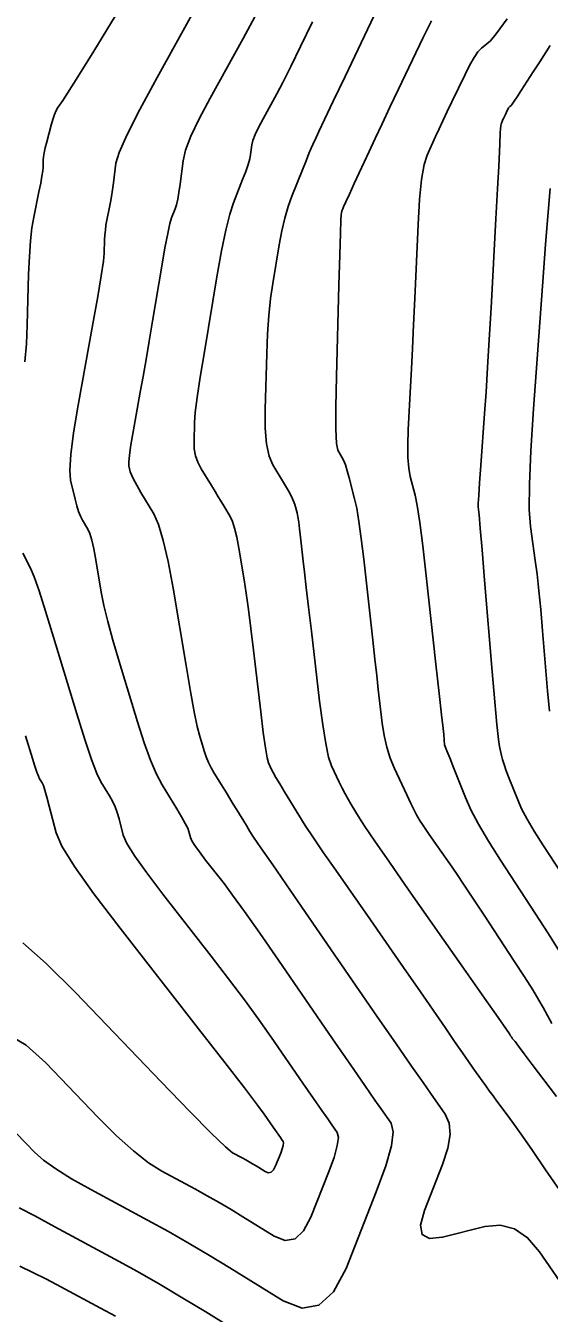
# Model space of a CAD drawing. Extents: x 2082232 to 2083549, y 592624 to 593832.
# Drawn here: x 2083017.94 to 2083036.95, y 593362.05 to 593408.79 of the extents above; entities that cross this region are included whole.
import ezdxf

# ---------------------------------------------------------------- set-up
doc = ezdxf.new("R2010")
doc.units = 0
doc.layers.add('DT_X_Contour_Major', color=7, linetype='Continuous')
doc.layers.add('DT_X_Contour_Minor', color=7, linetype='Continuous')

msp = doc.modelspace()

# ---------------------------------------------------------------- linework, layer by layer
at = {"layer": 'DT_X_Contour_Major'}
for points in [[(2083024.601, 593410.339), (2083022.704, 593406.908), (2083022.077, 593405.748), (2083021.62, 593404.844), (2083021.332, 593404.194), (2083021.213, 593403.8), (2083021.124, 593403.087), (2083021.089, 593402.831), (2083021.055, 593402.597), (2083021.019, 593402.387), (2083020.983, 593402.199), (2083020.884, 593401.728), (2083020.851, 593401.552), (2083020.827, 593401.374), (2083020.81, 593401.195), (2083020.8, 593401.016), (2083020.787, 593400.537), (2083020.757, 593400.241), (2083020.679, 593399.714), (2083020.552, 593398.956), (2083020.376, 593397.966), (2083019.843, 593395.017), (2083019.675, 593394.017), (2083019.573, 593393.23), (2083019.537, 593392.654), (2083019.565, 593392.29), (2083019.729, 593391.604), (2083019.792, 593391.363), (2083019.857, 593391.156), (2083019.926, 593390.984), (2083019.997, 593390.845), (2083020.19, 593390.52), (2083020.263, 593390.359), (2083020.336, 593390.118), (2083020.409, 593389.798), (2083020.483, 593389.398), (2083020.681, 593388.226), (2083020.776, 593387.739), (2083020.916, 593387.157), (2083021.099, 593386.48), (2083021.326, 593385.708), (2083021.99, 593383.521), (2083022.232, 593382.764), (2083022.463, 593382.129), (2083022.681, 593381.619), (2083022.887, 593381.232), (2083023.421, 593380.365), (2083023.599, 593380.07), (2083023.732, 593379.835), (2083023.821, 593379.66), (2083023.865, 593379.545), (2083023.923, 593379.317), (2083023.974, 593379.203), (2083024.082, 593379.029), (2083024.247, 593378.796), (2083024.469, 593378.504), (2083025.138, 593377.647), (2083025.45, 593377.233), (2083025.883, 593376.631), (2083026.437, 593375.843), (2083027.113, 593374.868), (2083029.077, 593372.018), (2083029.74, 593371.058), (2083030.253, 593370.315), (2083030.618, 593369.79), (2083030.834, 593369.481), (2083031.212, 593368.947), (2083031.284, 593368.641), (2083031.218, 593368.125), (2083031.013, 593367.398), (2083030.669, 593366.46), (2083029.569, 593363.68), (2083029.117, 593362.824), (2083028.586, 593362.341), (2083027.976, 593362.232), (2083027.288, 593362.497), (2083025.347, 593363.7), (2083024.615, 593364.147), (2083023.871, 593364.585), (2083023.118, 593365.013), (2083022.354, 593365.433), (2083020.303, 593366.54), (2083019.599, 593366.935), (2083019.024, 593367.293), (2083018.578, 593367.612), (2083018.263, 593367.892), (2083017.593, 593368.589)], [(2083035.418, 593409.041), (2083035.027, 593408.493), (2083034.816, 593408.243), (2083034.491, 593407.975), (2083034.363, 593407.84), (2083034.22, 593407.637), (2083034.063, 593407.366), (2083033.892, 593407.026), (2083033.416, 593406.03), (2083033.246, 593405.671), (2083033.09, 593405.342), (2083032.95, 593405.043), (2083032.825, 593404.774), (2083032.512, 593404.097), (2083032.403, 593403.749), (2083032.313, 593403.212), (2083032.241, 593402.487), (2083032.187, 593401.573), (2083032.068, 593398.885), (2083032.024, 593397.929), (2083031.984, 593397.078), (2083031.948, 593396.333), (2083031.914, 593395.692), (2083031.829, 593394.124), (2083031.809, 593393.577), (2083031.815, 593393.113), (2083031.845, 593392.731), (2083031.899, 593392.432), (2083032.078, 593391.745), (2083032.154, 593391.37), (2083032.246, 593390.757), (2083032.355, 593389.909), (2083032.48, 593388.824), (2083032.836, 593385.616), (2083032.954, 593384.553), (2083033.04, 593383.774), (2083033.094, 593383.276), (2083033.116, 593383.061), (2083033.132, 593382.863), (2083033.138, 593382.797), (2083033.142, 593382.749), (2083033.146, 593382.717), (2083033.148, 593382.702), (2083033.151, 593382.685), (2083033.173, 593382.628), (2083033.234, 593382.472), (2083033.335, 593382.215), (2083033.475, 593381.859), (2083033.903, 593380.775), (2083034.103, 593380.328), (2083034.383, 593379.8), (2083034.742, 593379.191), (2083035.181, 593378.5), (2083036.457, 593376.551), (2083036.904, 593375.858), (2083037.289, 593375.242)]]:
    msp.add_lwpolyline(points, dxfattribs=at)
at = {"layer": 'DT_X_Contour_Minor'}
for points in [[(2083030.82, 593409.643), (2083029.536, 593406.949), (2083029.108, 593406.053), (2083028.79, 593405.385), (2083028.582, 593404.945), (2083028.482, 593404.733), (2083028.361, 593404.473), (2083028.304, 593404.343), (2083028.222, 593404.147), (2083028.116, 593403.887), (2083027.985, 593403.562), (2083027.604, 593402.607), (2083027.468, 593402.228), (2083027.346, 593401.807), (2083027.237, 593401.344), (2083027.142, 593400.84), (2083026.907, 593399.438), (2083026.828, 593398.884), (2083026.765, 593398.273), (2083026.719, 593397.606), (2083026.69, 593396.881), (2083026.636, 593394.874), (2083026.638, 593394.182), (2083026.684, 593393.614), (2083026.776, 593393.169), (2083026.912, 593392.847), (2083027.334, 593392.152), (2083027.476, 593391.91), (2083027.586, 593391.705), (2083027.664, 593391.537), (2083027.71, 593391.405), (2083027.789, 593391.103), (2083027.819, 593390.964), (2083027.851, 593390.771), (2083027.885, 593390.525), (2083027.92, 593390.227), (2083028.016, 593389.359), (2083028.062, 593388.956), (2083028.126, 593388.396), (2083028.21, 593387.681), (2083028.312, 593386.809), (2083028.61, 593384.275), (2083028.721, 593383.416), (2083028.83, 593382.739), (2083028.937, 593382.243), (2083029.042, 593381.929), (2083029.321, 593381.335), (2083029.426, 593381.116), (2083029.534, 593380.907), (2083029.644, 593380.708), (2083029.757, 593380.517), (2083030.06, 593380.022), (2083030.256, 593379.72), (2083030.619, 593379.187), (2083031.148, 593378.423), (2083031.843, 593377.427), (2083033.917, 593374.462), (2083034.599, 593373.486), (2083035.091, 593372.782), (2083035.393, 593372.35), (2083035.504, 593372.189), (2083035.547, 593372.124), (2083035.562, 593372.101), (2083035.574, 593372.083), (2083035.583, 593372.068), (2083035.589, 593372.058), (2083035.601, 593372.035), (2083035.606, 593372.026), (2083035.613, 593372.018), (2083035.621, 593372.009), (2083035.63, 593372), (2083035.657, 593371.975), (2083035.707, 593371.913), (2083035.836, 593371.743), (2083036.045, 593371.466), (2083036.334, 593371.082), (2083037.209, 593369.915)], [(2083021.185, 593409.142), (2083020.405, 593407.871), (2083019.828, 593406.936), (2083019.455, 593406.337), (2083019.286, 593406.075), (2083019.107, 593405.822), (2083019.04, 593405.711), (2083018.976, 593405.566), (2083018.914, 593405.388), (2083018.854, 593405.177), (2083018.696, 593404.57), (2083018.644, 593404.358), (2083018.606, 593404.179), (2083018.582, 593404.031), (2083018.573, 593403.916), (2083018.566, 593403.65), (2083018.554, 593403.52), (2083018.526, 593403.328), (2083018.48, 593403.076), (2083018.416, 593402.762), (2083018.225, 593401.843), (2083018.159, 593401.455), (2083018.107, 593400.98), (2083018.068, 593400.419), (2083018.042, 593399.77), (2083017.989, 593397.924), (2083017.959, 593397.245), (2083017.907, 593396.593)], [(2083026.259, 593409.118), (2083025.828, 593408.326), (2083024.63, 593406.159), (2083024.231, 593405.408), (2083023.935, 593404.78), (2083023.742, 593404.275), (2083023.65, 593403.892), (2083023.542, 593403.036), (2083023.501, 593402.74), (2083023.456, 593402.492), (2083023.41, 593402.294), (2083023.361, 593402.144), (2083023.228, 593401.811), (2083023.169, 593401.608), (2083023.091, 593401.248), (2083022.993, 593400.733), (2083022.877, 593400.062), (2083022.543, 593398.064), (2083022.421, 593397.341), (2083022.306, 593396.671), (2083022.198, 593396.054), (2083022.097, 593395.489), (2083021.837, 593394.053), (2083021.754, 593393.572), (2083021.7, 593393.204), (2083021.676, 593392.951), (2083021.681, 593392.812), (2083021.733, 593392.594), (2083021.772, 593392.486), (2083021.849, 593392.325), (2083021.965, 593392.112), (2083022.12, 593391.846), (2083022.583, 593391.067), (2083022.757, 593390.68), (2083022.933, 593390.103), (2083023.109, 593389.335), (2083023.286, 593388.377), (2083023.759, 593385.567), (2083023.923, 593384.619), (2083024.058, 593383.88), (2083024.165, 593383.352), (2083024.244, 593383.034), (2083024.416, 593382.465), (2083024.488, 593382.255), (2083024.573, 593382.049), (2083024.672, 593381.847), (2083024.785, 593381.651), (2083025.103, 593381.134), (2083025.224, 593380.938), (2083025.347, 593380.737), (2083025.474, 593380.531), (2083025.602, 593380.32), (2083025.95, 593379.752), (2083026.08, 593379.542), (2083026.211, 593379.338), (2083026.343, 593379.14), (2083026.474, 593378.948), (2083026.827, 593378.445), (2083027.039, 593378.14), (2083027.411, 593377.602), (2083027.943, 593376.831), (2083028.635, 593375.828), (2083030.693, 593372.841), (2083031.394, 593371.826), (2083031.952, 593371.02), (2083032.366, 593370.423), (2083032.638, 593370.034), (2083033.173, 593369.278), (2083033.318, 593368.952), (2083033.35, 593368.539), (2083033.27, 593368.04), (2083033.077, 593367.454), (2083032.414, 593365.779), (2083032.269, 593365.247), (2083032.33, 593364.909), (2083032.598, 593364.763), (2083033.074, 593364.81), (2083034.616, 593365.194), (2083035.174, 593365.245), (2083035.691, 593365.11), (2083036.166, 593364.789), (2083036.599, 593364.282), (2083037.7, 593362.683)], [(2083028.347, 593408.933), (2083027.921, 593408.04), (2083027.564, 593407.306), (2083027.275, 593406.73), (2083027.054, 593406.313), (2083026.555, 593405.411), (2083026.389, 593405.099), (2083026.266, 593404.837), (2083026.186, 593404.627), (2083026.148, 593404.468), (2083026.103, 593404.111), (2083026.072, 593403.955), (2083026.014, 593403.752), (2083025.928, 593403.503), (2083025.815, 593403.208), (2083025.477, 593402.361), (2083025.345, 593401.955), (2083025.201, 593401.373), (2083025.047, 593400.615), (2083024.881, 593399.681), (2083024.424, 593396.955), (2083024.273, 593396.028), (2083024.164, 593395.291), (2083024.095, 593394.744), (2083024.067, 593394.387), (2083024.048, 593393.688), (2083024.059, 593393.43), (2083024.107, 593393.181), (2083024.191, 593392.941), (2083024.311, 593392.709), (2083024.68, 593392.102), (2083024.812, 593391.884), (2083024.931, 593391.688), (2083025.036, 593391.513), (2083025.128, 593391.36), (2083025.356, 593390.977), (2083025.44, 593390.798), (2083025.52, 593390.546), (2083025.598, 593390.221), (2083025.672, 593389.825), (2083025.867, 593388.67), (2083025.943, 593388.186), (2083026.026, 593387.601), (2083026.115, 593386.913), (2083026.21, 593386.124), (2083026.474, 593383.885), (2083026.565, 593383.139), (2083026.642, 593382.581), (2083026.705, 593382.211), (2083026.753, 593382.029), (2083026.863, 593381.795), (2083026.923, 593381.679), (2083027.022, 593381.504), (2083027.16, 593381.271), (2083027.336, 593380.98), (2083027.858, 593380.128), (2083028.088, 593379.763), (2083028.388, 593379.31), (2083028.757, 593378.767), (2083029.195, 593378.135), (2083030.458, 593376.33), (2083030.919, 593375.67), (2083031.357, 593375.041), (2083031.771, 593374.445), (2083032.16, 593373.881), (2083033.168, 593372.419), (2083033.515, 593371.916), (2083033.798, 593371.507), (2083034.019, 593371.189), (2083034.177, 593370.965), (2083034.514, 593370.488), (2083034.642, 593370.308), (2083034.774, 593370.126), (2083034.91, 593369.941), (2083035.049, 593369.754), (2083035.426, 593369.252), (2083035.619, 593368.986), (2083035.915, 593368.566), (2083036.315, 593367.991), (2083036.819, 593367.262), (2083038.3, 593365.11)], [(2083032.673, 593408.964), (2083032.356, 593408.335), (2083031.476, 593406.489), (2083031.162, 593405.829), (2083030.88, 593405.232), (2083030.629, 593404.699), (2083030.411, 593404.23), (2083029.871, 593403.062), (2083029.693, 593402.677), (2083029.563, 593402.396), (2083029.482, 593402.22), (2083029.45, 593402.148), (2083029.429, 593402.095), (2083029.422, 593402.074), (2083029.415, 593402.051), (2083029.409, 593402.026), (2083029.404, 593401.998), (2083029.391, 593401.921), (2083029.382, 593401.74), (2083029.367, 593401.256), (2083029.344, 593400.468), (2083029.313, 593399.376), (2083029.223, 593396.059), (2083029.201, 593394.959), (2083029.201, 593394.146), (2083029.224, 593393.621), (2083029.27, 593393.383), (2083029.423, 593393.132), (2083029.482, 593393.014), (2083029.546, 593392.849), (2083029.613, 593392.636), (2083029.685, 593392.376), (2083029.882, 593391.621), (2083029.958, 593391.271), (2083030.039, 593390.788), (2083030.123, 593390.172), (2083030.211, 593389.424), (2083030.453, 593387.251), (2083030.538, 593386.48), (2083030.615, 593385.798), (2083030.683, 593385.204), (2083030.742, 593384.698), (2083030.887, 593383.468), (2083030.955, 593383.02), (2083031.052, 593382.597), (2083031.177, 593382.2), (2083031.331, 593381.829), (2083031.779, 593380.874), (2083031.929, 593380.554), (2083032.046, 593380.311), (2083032.129, 593380.144), (2083032.178, 593380.054), (2083032.262, 593379.916), (2083032.317, 593379.832), (2083032.418, 593379.684), (2083032.565, 593379.471), (2083032.759, 593379.193), (2083033.337, 593378.367), (2083033.577, 593378.018), (2083033.866, 593377.59), (2083034.203, 593377.083), (2083034.588, 593376.498), (2083035.679, 593374.831), (2083036.051, 593374.258), (2083036.35, 593373.786), (2083036.577, 593373.417), (2083036.729, 593373.15), (2083037.04, 593372.573)], [(2083036.989, 593408.069), (2083036.606, 593407.479), (2083036.368, 593407.112), (2083035.93, 593406.436), (2083035.783, 593406.212), (2083035.674, 593406.048), (2083035.601, 593405.943), (2083035.565, 593405.898), (2083035.516, 593405.858), (2083035.497, 593405.839), (2083035.476, 593405.808), (2083035.453, 593405.768), (2083035.427, 593405.718), (2083035.357, 593405.57), (2083035.332, 593405.517), (2083035.308, 593405.468), (2083035.288, 593405.423), (2083035.269, 593405.384), (2083035.223, 593405.283), (2083035.207, 593405.231), (2083035.193, 593405.152), (2083035.182, 593405.044), (2083035.174, 593404.908), (2083035.157, 593404.509), (2083035.143, 593404.227), (2083035.114, 593403.679), (2083035.07, 593402.865), (2083035.012, 593401.786), (2083034.836, 593398.553), (2083034.772, 593397.404), (2083034.711, 593396.38), (2083034.654, 593395.483), (2083034.601, 593394.711), (2083034.463, 593392.821), (2083034.418, 593392.196), (2083034.388, 593391.739), (2083034.372, 593391.45), (2083034.37, 593391.328), (2083034.384, 593391.228), (2083034.402, 593391.04), (2083034.444, 593390.55), (2083034.511, 593389.759), (2083034.603, 593388.667), (2083034.879, 593385.351), (2083034.973, 593384.248), (2083035.048, 593383.425), (2083035.104, 593382.883), (2083035.14, 593382.621), (2083035.212, 593382.297), (2083035.249, 593382.154), (2083035.309, 593381.969), (2083035.392, 593381.74), (2083035.496, 593381.469), (2083035.804, 593380.689), (2083035.948, 593380.367), (2083036.149, 593379.987), (2083036.408, 593379.549), (2083036.724, 593379.052), (2083037.642, 593377.648)], [(2083036.985, 593402.881), (2083036.911, 593402.025), (2083036.817, 593400.843), (2083036.705, 593399.335), (2083036.38, 593394.88), (2083036.281, 593393.36), (2083036.23, 593392.143), (2083036.225, 593391.228), (2083036.268, 593390.614), (2083036.443, 593389.382), (2083036.509, 593388.876), (2083036.576, 593388.281), (2083036.643, 593387.597), (2083036.711, 593386.825), (2083036.893, 593384.647), (2083036.959, 593383.903)], [(2083017.835, 593389.646), (2083018.109, 593389.1), (2083018.239, 593388.79), (2083018.422, 593388.27), (2083018.659, 593387.54), (2083018.949, 593386.6), (2083019.794, 593383.814), (2083020.087, 593382.876), (2083020.329, 593382.152), (2083020.521, 593381.641), (2083020.664, 593381.343), (2083020.977, 593380.834), (2083021.087, 593380.639), (2083021.182, 593380.436), (2083021.262, 593380.224), (2083021.327, 593380.004), (2083021.48, 593379.406), (2083021.612, 593379.104), (2083021.896, 593378.647), (2083022.33, 593378.034), (2083022.915, 593377.267), (2083024.675, 593375.013), (2083025.306, 593374.195), (2083025.88, 593373.433), (2083026.396, 593372.726), (2083026.855, 593372.074), (2083028.003, 593370.409), (2083028.39, 593369.849), (2083028.69, 593369.415), (2083028.903, 593369.107), (2083029.029, 593368.927), (2083029.25, 593368.615), (2083029.292, 593368.436), (2083029.253, 593368.135), (2083029.134, 593367.71), (2083028.933, 593367.162), (2083028.29, 593365.538), (2083028.026, 593365.038), (2083027.716, 593364.756), (2083027.36, 593364.692), (2083026.958, 593364.847), (2083025.824, 593365.55), (2083025.396, 593365.811), (2083024.962, 593366.067), (2083024.521, 593366.317), (2083024.075, 593366.562), (2083022.877, 593367.209), (2083022.395, 593367.513), (2083021.848, 593367.942), (2083021.236, 593368.494), (2083020.56, 593369.17), (2083018.668, 593371.139), (2083017.951, 593371.778), (2083017.218, 593372.217)], [(2083017.931, 593383.013), (2083018.182, 593382.187), (2083018.269, 593381.909), (2083018.34, 593381.694), (2083018.397, 593381.543), (2083018.44, 593381.454), (2083018.533, 593381.303), (2083018.575, 593381.209), (2083018.631, 593381.037), (2083018.702, 593380.789), (2083018.788, 593380.464), (2083019.036, 593379.494), (2083019.251, 593379.005), (2083019.71, 593378.265), (2083020.413, 593377.273), (2083021.36, 593376.029), (2083024.211, 593372.379), (2083025.162, 593371.158), (2083025.877, 593370.235), (2083026.356, 593369.609), (2083026.598, 593369.28), (2083026.929, 593368.801), (2083027.04, 593368.639), (2083027.127, 593368.514), (2083027.188, 593368.425), (2083027.224, 593368.373), (2083027.288, 593368.283), (2083027.3, 593368.232), (2083027.289, 593368.145), (2083027.255, 593368.022), (2083027.197, 593367.864), (2083027.011, 593367.396), (2083026.935, 593367.252), (2083026.846, 593367.171), (2083026.743, 593367.152), (2083026.627, 593367.197), (2083026.3, 593367.399), (2083026.177, 593367.475), (2083026.052, 593367.548), (2083025.925, 593367.621), (2083025.796, 593367.691), (2083025.451, 593367.878), (2083025.191, 593368.091), (2083024.673, 593368.59), (2083023.894, 593369.376), (2083022.857, 593370.448), (2083019.743, 593373.689), (2083018.681, 593374.75), (2083017.83, 593375.5)], [(2083026.694, 593360.72), (2083024.475, 593362.097), (2083023.644, 593362.603), (2083022.818, 593363.091), (2083021.994, 593363.561), (2083021.175, 593364.011), (2083018.994, 593365.188), (2083018.261, 593365.581), (2083017.7, 593365.878)], [(2083021.192, 593361.939), (2083020.652, 593362.235), (2083019.216, 593363.01), (2083018.691, 593363.287), (2083018.192, 593363.535), (2083017.719, 593363.756)]]:
    msp.add_lwpolyline(points, dxfattribs=at)

doc.saveas('drawing.dxf')
